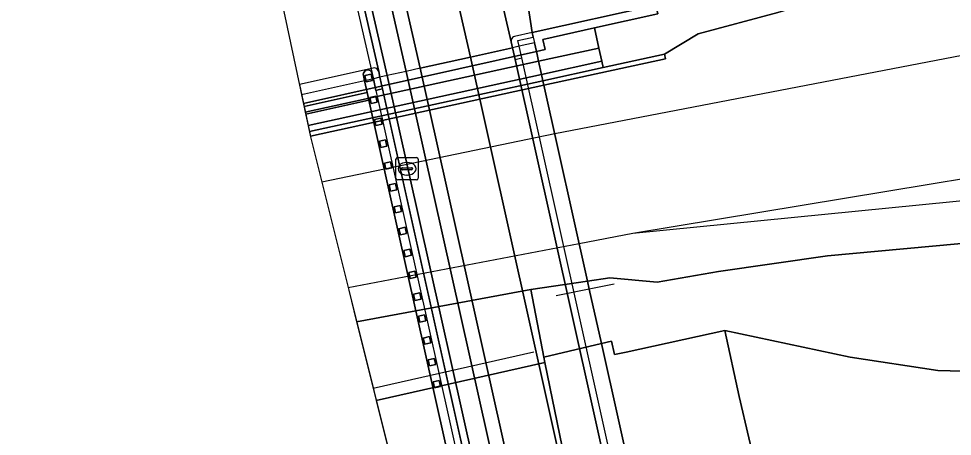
# Model space of a CAD drawing. Extents: x 161477 to 163040, y 383680 to 384871.
# Drawn here: x 161693.64 to 161735.24, y 383859.29 to 383877.89 of the extents above; entities that cross this region are included whole.
import ezdxf

# ---------------------------------------------------------------- set-up
doc = ezdxf.new("R2010")
doc.units = 0
for name, color, linetype in [('IMGEO_Berm_open', 7, 'Continuous'), ('IMGEO_Dek', 7, 'Continuous'), ('IMGEO_Fietspad_gesloten', 7, 'Continuous'), ('IMGEO_Groenvoorziening', 7, 'Continuous'), ('IMGEO_Hek', 7, 'Continuous'), ('IMGEO_Kademuur', 7, 'Continuous'), ('IMGEO_Kolk', 7, 'Continuous'), ('IMGEO_Muur', 7, 'Continuous'), ('IMGEO_Perron', 7, 'Continuous'), ('IMGEO_Pijler', 7, 'Continuous'), ('IMGEO_Spoor', 7, 'Continuous'), ('IMGEO_Spoorbaan_halfverhard', 7, 'Continuous'), ('IMGEO_Terreindeel_gesloten', 7, 'Continuous'), ('IMGEO_Terreindeel_halfverhard', 7, 'Continuous'), ('IMGEO_Terreindeel_open', 7, 'Continuous'), ('IMGEO_Voetpad_gesloten', 7, 'Continuous'), ('IMGEO_Voetpad_open', 7, 'Continuous'), ('IMGEO_Waterloop', 7, 'Continuous')]:
    doc.layers.add(name, color=color, linetype=linetype)

msp = doc.modelspace()

# ---------------------------------------------------------------- linework, layer by layer
at = {"layer": 'IMGEO_Berm_open'}
for points in [[(161702.355, 383909.445), (161705.227, 383894.978), (161709.682, 383875.543), (161709.74, 383875.284), (161715.005, 383851.652), (161715.354, 383850.256), (161715.563, 383849.54), (161715.79, 383848.829), (161716.035, 383848.124), (161716.298, 383847.427), (161716.559, 383846.784), (161747.682, 383772.942), (161747.833, 383772.57), (161747.955, 383772.245), (161748.085, 383771.865), (161753.427, 383755.659)], [(161753.741, 383755.762), (161748.398, 383771.971), (161748.265, 383772.356), (161748.14, 383772.69), (161747.987, 383773.068), (161716.864, 383846.91), (161716.605, 383847.547), (161716.345, 383848.237), (161716.103, 383848.933), (161715.879, 383849.636), (161715.672, 383850.344), (161715.484, 383851.057), (161715.326, 383851.726), (161710.062, 383875.356), (161705.549, 383895.047), (161702.679, 383909.506)]]:
    msp.add_lwpolyline(points, dxfattribs=at)
at = {"layer": 'IMGEO_Dek'}
for points in [[(161755.175, 383756.235), (161749.829, 383772.453), (161749.686, 383772.867), (161749.547, 383773.239), (161749.382, 383773.645), (161718.259, 383847.488), (161718.011, 383848.097), (161717.765, 383848.751), (161717.535, 383849.411), (161717.323, 383850.077), (161717.128, 383850.748), (161716.95, 383851.423), (161716.798, 383852.063), (161711.536, 383875.684), (161699.962, 383926.496)], [(161702.06, 383909.389), (161704.933, 383894.915), (161709.395, 383875.454), (161709.447, 383875.219), (161709.563, 383874.697), (161714.712, 383851.585), (161714.873, 383850.904), (161715.065, 383850.176), (161715.276, 383849.452), (161715.505, 383848.734), (161715.753, 383848.022), (161716.018, 383847.317), (161716.282, 383846.669), (161747.405, 383772.827), (161747.553, 383772.461), (161747.672, 383772.143), (161747.801, 383771.769), (161753.143, 383755.565)], [(161721.194, 383853.072), (161716.054, 383876.143), (161715.938, 383876.665), (161715.88, 383876.924), (161716.563, 383877.076), (161716.52, 383877.272), (161715.739, 383877.098), (161715.693, 383877.081), (161715.649, 383877.051), (161715.614, 383877.01), (161715.591, 383876.96), (161715.582, 383876.908), (161715.587, 383876.859), (161715.645, 383876.599), (161715.761, 383876.078), (161720.902, 383853.005)], [(161721.876, 383853.229), (161719.606, 383863.417), (161719.067, 383865.837), (161718.986, 383866.202), (161717.042, 383874.928), (161716.997, 383875.129), (161716.935, 383875.409), (161716.804, 383875.995), (161716.737, 383876.296), (161716.708, 383876.426), (161716.665, 383876.622), (161716.621, 383876.817), (161715.938, 383876.665), (161715.645, 383876.599), (161713.771, 383876.182), (161711.536, 383875.684), (161710.911, 383875.545), (161710.062, 383875.356), (161709.74, 383875.284), (161709.447, 383875.219), (161709.055, 383875.131), (161706.246, 383874.505), (161706.646, 383872.625), (161708.346, 383865.807), (161723.883, 383803.473)], [(161731.952, 383810.263), (161716.559, 383846.784), (161716.298, 383847.427), (161716.035, 383848.124), (161715.79, 383848.829), (161715.563, 383849.54), (161715.354, 383850.256), (161715.164, 383850.977), (161715.005, 383851.652), (161709.856, 383874.762), (161709.74, 383875.284), (161709.682, 383875.543), (161709.665, 383875.59), (161709.636, 383875.633), (161709.594, 383875.669), (161709.544, 383875.691), (161709.492, 383875.7), (161709.443, 383875.695), (161706.149, 383874.961), (161706.646, 383872.625), (161708.346, 383865.807), (161714.817, 383839.846), (161727.989, 383808.593)]]:
    msp.add_lwpolyline(points, dxfattribs=at)
at = {"layer": 'IMGEO_Fietspad_gesloten'}
for points in [[(161699.962, 383926.496), (161711.536, 383875.684), (161713.771, 383876.182), (161709.253, 383895.895), (161709.161, 383896.43), (161709.098, 383896.969), (161709.065, 383897.513), (161709.061, 383898.057), (161709.086, 383898.6), (161709.141, 383899.139), (161706.267, 383914.974)], [(161755.175, 383756.235), (161749.829, 383772.453), (161749.686, 383772.867), (161749.547, 383773.239), (161749.382, 383773.645), (161718.259, 383847.488), (161718.011, 383848.097), (161717.765, 383848.751), (161717.535, 383849.411), (161717.323, 383850.077), (161717.128, 383850.748), (161716.95, 383851.423), (161716.798, 383852.063), (161711.536, 383875.684), (161699.962, 383926.496)], [(161702.679, 383909.506), (161705.549, 383895.047), (161710.062, 383875.356), (161715.326, 383851.726), (161715.484, 383851.057), (161715.672, 383850.344), (161715.879, 383849.636), (161716.103, 383848.933), (161716.345, 383848.237), (161716.605, 383847.547), (161716.864, 383846.91), (161732.256, 383810.392), (161747.987, 383773.068), (161748.14, 383772.69), (161748.265, 383772.356), (161748.398, 383771.971), (161753.741, 383755.762)], [(161751.498, 383774.52), (161720.375, 383848.364), (161720.144, 383848.933), (161719.918, 383849.531), (161719.708, 383850.135), (161719.513, 383850.745), (161719.334, 383851.36), (161719.03, 383852.576), (161713.771, 383876.182), (161711.536, 383875.684), (161716.798, 383852.063), (161716.95, 383851.423), (161717.128, 383850.748), (161717.323, 383850.077), (161717.535, 383849.411), (161717.765, 383848.751), (161718.011, 383848.097), (161718.259, 383847.488), (161749.382, 383773.645)]]:
    msp.add_lwpolyline(points, dxfattribs=at)
at = {"layer": 'IMGEO_Groenvoorziening'}
for points in [[(161765.176, 383887.303), (161764.405, 383887.161), (161724.738, 383879.878), (161723.688, 383886.379), (161722.971, 383886.245), (161716.299, 383884.995), (161716.246, 383885.278), (161715.329, 383885.106), (161716.52, 383877.272), (161722.035, 383878.5), (161722.078, 383878.305), (161733.201, 383880.57), (161733.173, 383880.718), (161759.825, 383885.639), (161762.093, 383884.874), (161764.602, 383885.314), (161764.771, 383885.439)], [(161715.329, 383885.106), (161713.762, 383884.765), (161715.587, 383876.859), (161715.645, 383876.599), (161715.761, 383876.078), (161716.054, 383876.143), (161715.938, 383876.665), (161715.88, 383876.924), (161716.563, 383877.076), (161716.52, 383877.272)]]:
    msp.add_lwpolyline(points, close=True, dxfattribs=at)
at = {"layer": 'IMGEO_Hek'}
for points in [[(161716.52, 383877.272), (161715.329, 383885.106), (161715.193, 383886.001), (161715.025, 383887.103), (161714.165, 383893.004)], [(161719.067, 383865.837), (161717.597, 383865.543)], [(161720.179, 383866.06), (161719.067, 383865.837)], [(161709.434, 383861.44), (161716.589, 383863.051)]]:
    msp.add_lwpolyline(points, dxfattribs=at)
at = {"layer": 'IMGEO_Kademuur'}
for points in [[(161755.175, 383756.235), (161749.829, 383772.453), (161749.686, 383772.867), (161749.547, 383773.239), (161749.382, 383773.645), (161718.259, 383847.488), (161718.011, 383848.097), (161717.765, 383848.751), (161717.535, 383849.411), (161717.323, 383850.077), (161717.128, 383850.748), (161716.95, 383851.423), (161716.798, 383852.063), (161711.536, 383875.684), (161699.962, 383926.496)], [(161700.92, 383919.408), (161710.911, 383875.545), (161716.174, 383851.92), (161716.329, 383851.268), (161716.511, 383850.577), (161716.711, 383849.89), (161716.928, 383849.208), (161717.163, 383848.533), (161717.415, 383847.864), (161717.668, 383847.243), (161733.057, 383810.729), (161748.791, 383773.4), (161748.951, 383773.006), (161749.084, 383772.651), (161749.223, 383772.248), (161754.567, 383756.034)]]:
    msp.add_lwpolyline(points, dxfattribs=at)
at = {"layer": 'IMGEO_Kolk'}
for p, q in [((161710.447, 383870.782), (161710.447, 383871.634)), ((161710.522, 383871.708), (161711.374, 383871.708)), ((161711.448, 383871.634), (161711.448, 383870.782)), ((161710.706, 383871.202), (161710.706, 383871.214)), ((161711.144, 383871.165), (161710.746, 383871.165)), ((161710.749, 383871.251), (161711.147, 383871.251)), ((161710.935, 383871.488), (161710.96, 383871.488)), ((161711.19, 383871.214), (161711.19, 383871.202)), ((161711.374, 383870.708), (161710.522, 383870.708)), ((161710.958, 383870.928), (161710.933, 383870.928))]:
    msp.add_line(p, q, dxfattribs=at)
for points in [[(161710.447, 383870.782), (161710.447, 383871.634)], [(161710.522, 383871.708), (161711.374, 383871.708)], [(161711.448, 383871.634), (161711.448, 383870.782)], [(161711.374, 383870.708), (161710.522, 383870.708)]]:
    msp.add_lwpolyline(points, dxfattribs=at)
for centre, radius, start, end in [((161710.524, 383871.632), 0.0765, 91.552, 178.448), ((161710.524, 383871.632), 0.0765, 91.552, 178.448), ((161711.372, 383871.632), 0.0765, 1.552, 88.448), ((161711.372, 383871.632), 0.0765, 1.552, 88.448), ((161710.746, 383871.211), 0.0403, 85.8775, 175.7526), ((161710.743, 383871.201), 0.0366, 178.938, 274.7102), ((161711.147, 383871.208), 0.043, 264.8664, 352.4533), ((161711.151, 383871.213), 0.0386, 1.7309, 96.639), ((161710.524, 383870.784), 0.0765, 181.552, 268.448), ((161710.524, 383870.784), 0.0765, 181.552, 268.448), ((161711.372, 383870.784), 0.0765, 271.552, 358.448), ((161711.372, 383870.784), 0.0765, 271.552, 358.448)]:
    msp.add_arc(centre, radius, start, end, dxfattribs=at)
for centre, major_axis, ratio, start_param, end_param in [((161710.934, 383871.208), (-0.387, 0.002), 0.722429, 4.712389, 7.853982), ((161710.959, 383871.208), (-0.39, 0.002), 0.717154, 1.570796, 4.712389)]:
    msp.add_ellipse(centre, major_axis=major_axis, ratio=ratio, start_param=start_param, end_param=end_param, dxfattribs=at)
at = {"layer": 'IMGEO_Muur'}
for points in [[(161702.06, 383909.389), (161704.933, 383894.915), (161709.395, 383875.454), (161709.563, 383874.697), (161714.712, 383851.585), (161714.873, 383850.904), (161715.065, 383850.176), (161715.276, 383849.452), (161715.505, 383848.734), (161715.753, 383848.022), (161716.018, 383847.317), (161716.282, 383846.669), (161747.405, 383772.827), (161747.553, 383772.461), (161747.672, 383772.143), (161747.801, 383771.769), (161753.143, 383755.565)], [(161753.427, 383755.659), (161748.085, 383771.865), (161747.955, 383772.245), (161747.833, 383772.57), (161747.682, 383772.942), (161716.559, 383846.784), (161716.298, 383847.427), (161716.035, 383848.124), (161715.79, 383848.829), (161715.563, 383849.54), (161715.354, 383850.256), (161715.164, 383850.977), (161715.005, 383851.652), (161709.682, 383875.543), (161705.227, 383894.978), (161702.355, 383909.445)], [(161715.005, 383851.652), (161709.856, 383874.762), (161709.713, 383874.731), (161709.563, 383874.697), (161709.447, 383875.219), (161709.395, 383875.454), (161709.378, 383875.5), (161709.348, 383875.544), (161709.307, 383875.579), (161709.257, 383875.602), (161709.205, 383875.61), (161709.18, 383875.608), (161709.131, 383875.597), (161709.108, 383875.588), (161709.064, 383875.559), (161709.029, 383875.517), (161709.006, 383875.467), (161708.998, 383875.415), (161709.002, 383875.366), (161709.055, 383875.131), (161709.171, 383874.61), (161709.247, 383874.268), (161714.321, 383851.495)]]:
    msp.add_lwpolyline(points, dxfattribs=at)
for points in [[(161716.708, 383876.426), (161717.099, 383876.513), (161716.997, 383876.968), (161719.296, 383877.48), (161722.122, 383878.11), (161722.078, 383878.305), (161722.035, 383878.5), (161716.52, 383877.272), (161716.563, 383877.076), (161716.621, 383876.817), (161716.665, 383876.622)], [(161706.246, 383874.505), (161706.329, 383874.114), (161716.708, 383876.426), (161716.665, 383876.622), (161716.621, 383876.817), (161715.938, 383876.665), (161715.645, 383876.599), (161713.771, 383876.182), (161711.536, 383875.684), (161710.911, 383875.545), (161710.062, 383875.356), (161709.74, 383875.284), (161709.447, 383875.219), (161709.055, 383875.131)], [(161717.042, 383874.928), (161722.461, 383876.109), (161722.417, 383876.309), (161719.686, 383875.714), (161716.997, 383875.129)], [(161706.638, 383872.662), (161717.042, 383874.928), (161716.997, 383875.129), (161706.595, 383872.863)], [(161706.357, 383873.983), (161706.43, 383873.641), (161709.247, 383874.268), (161709.171, 383874.61)]]:
    msp.add_lwpolyline(points, close=True, dxfattribs=at)
at = {"layer": 'IMGEO_Perron'}
msp.add_lwpolyline([(161708.699, 383864.392), (161709.571, 383860.891), (161717.082, 383862.573), (161717.034, 383862.821), (161716.455, 383865.833)], close=True, dxfattribs=at)
at = {"layer": 'IMGEO_Pijler'}
for points in [[(161709.068, 383875.355), (161709.129, 383875.082), (161709.402, 383875.143), (161709.341, 383875.416)], [(161709.346, 383874.108), (161709.619, 383874.169), (161709.558, 383874.442), (161709.285, 383874.381)], [(161709.563, 383873.134), (161709.836, 383873.195), (161709.775, 383873.468), (161709.502, 383873.408)], [(161709.992, 383872.495), (161709.719, 383872.434), (161709.78, 383872.16), (161710.053, 383872.221)], [(161710.209, 383871.521), (161709.936, 383871.46), (161709.997, 383871.187), (161710.27, 383871.247)], [(161710.426, 383870.547), (161710.153, 383870.486), (161710.214, 383870.213), (161710.487, 383870.274)], [(161710.643, 383869.573), (161710.37, 383869.512), (161710.431, 383869.239), (161710.704, 383869.3)], [(161710.86, 383868.599), (161710.587, 383868.538), (161710.648, 383868.265), (161710.921, 383868.326)], [(161711.077, 383867.625), (161710.804, 383867.564), (161710.865, 383867.291), (161711.138, 383867.352)], [(161711.294, 383866.651), (161711.021, 383866.591), (161711.082, 383866.317), (161711.355, 383866.378)], [(161711.511, 383865.678), (161711.238, 383865.617), (161711.299, 383865.343), (161711.572, 383865.404)], [(161711.728, 383864.704), (161711.455, 383864.643), (161711.516, 383864.37), (161711.789, 383864.43)], [(161711.945, 383863.73), (161711.672, 383863.669), (161711.733, 383863.396), (161712.006, 383863.457)], [(161712.162, 383862.756), (161711.889, 383862.695), (161711.95, 383862.422), (161712.223, 383862.483)], [(161712.167, 383861.448), (161712.44, 383861.509), (161712.379, 383861.782), (161712.106, 383861.721)]]:
    msp.add_lwpolyline(points, close=True, dxfattribs=at)
at = {"layer": 'IMGEO_Spoor'}
for points in [[(162082.223, 383940.616), (162067.156, 383939.077), (162060.654, 383938.31), (162050.143, 383936.843), (162039.55, 383934.981), (161761.259, 383881.105), (161737.229, 383876.551), (161717.526, 383872.756)], [(161717.526, 383872.756), (161707.148, 383870.611)], [(161749.217, 383872.993), (161721.012, 383868.317)], [(161749.52, 383871.15), (161721.012, 383868.317)], [(161721.012, 383868.317), (161718.616, 383867.862)], [(161718.616, 383867.862), (161708.321, 383865.907)]]:
    msp.add_lwpolyline(points, dxfattribs=at)
at = {"layer": 'IMGEO_Spoorbaan_halfverhard'}
msp.add_lwpolyline([(161764.602, 383885.314), (161762.093, 383884.874), (161752.612, 383883.519), (161752.751, 383882.724), (161740.006, 383880.497), (161735.152, 383879.596), (161733.231, 383879.239), (161731.406, 383879.338), (161729.887, 383878.9), (161727.461, 383878.161), (161723.925, 383877.217), (161722.417, 383876.309), (161722.461, 383876.109), (161717.042, 383874.928), (161718.986, 383866.202), (161719.978, 383866.346), (161722.094, 383866.153), (161724.83, 383866.636), (161729.676, 383867.336), (161736.614, 383867.965), (161756.314, 383868.919), (161763.91, 383869.004)], dxfattribs=at)
msp.add_lwpolyline([(161706.646, 383872.625), (161708.346, 383865.807), (161708.699, 383864.392), (161716.455, 383865.833), (161718.986, 383866.202), (161717.042, 383874.928), (161706.638, 383872.662)], close=True, dxfattribs=at)
at = {"layer": 'IMGEO_Terreindeel_gesloten'}
for points in [[(161716.52, 383877.272), (161715.739, 383877.098), (161715.693, 383877.081), (161715.649, 383877.051), (161715.614, 383877.01), (161715.591, 383876.96), (161715.582, 383876.908), (161715.587, 383876.859), (161715.645, 383876.599), (161715.761, 383876.078), (161716.054, 383876.143), (161715.938, 383876.665), (161715.88, 383876.924), (161716.563, 383877.076)], [(161716.935, 383875.409), (161719.624, 383875.998), (161719.496, 383876.584), (161716.804, 383875.995)], [(161706.149, 383874.961), (161706.357, 383873.983), (161709.171, 383874.61), (161709.055, 383875.131), (161709.002, 383875.366), (161708.998, 383875.415), (161709.006, 383875.467), (161709.029, 383875.517), (161709.064, 383875.559), (161709.108, 383875.588), (161709.131, 383875.597), (161709.18, 383875.608), (161709.205, 383875.61), (161709.257, 383875.602), (161709.307, 383875.579), (161709.348, 383875.544), (161709.378, 383875.5), (161709.395, 383875.454), (161709.447, 383875.219), (161709.563, 383874.697), (161709.713, 383874.731), (161709.856, 383874.762), (161709.74, 383875.284), (161709.682, 383875.543), (161709.665, 383875.59), (161709.636, 383875.633), (161709.594, 383875.669), (161709.544, 383875.691), (161709.492, 383875.7), (161709.443, 383875.695)], [(161706.538, 383873.134), (161716.935, 383875.409), (161716.804, 383875.995), (161706.413, 383873.721)], [(161716.935, 383875.409), (161716.997, 383875.129), (161719.686, 383875.714), (161719.624, 383875.998)], [(161706.595, 383872.863), (161716.997, 383875.129), (161716.935, 383875.409), (161706.538, 383873.134)]]:
    msp.add_lwpolyline(points, close=True, dxfattribs=at)
msp.add_lwpolyline([(161731.305, 383809.991), (161715.91, 383846.516), (161715.644, 383847.171), (161715.375, 383847.885), (161715.124, 383848.607), (161714.891, 383849.335), (161714.678, 383850.068), (161714.483, 383850.807), (161714.321, 383851.495), (161709.247, 383874.268), (161706.43, 383873.641), (161706.646, 383872.625), (161708.346, 383865.807), (161713.717, 383844.258), (161728.634, 383808.865)], dxfattribs=at)
at = {"layer": 'IMGEO_Terreindeel_halfverhard'}
for points in [[(161722.122, 383878.11), (161719.296, 383877.48), (161719.496, 383876.584), (161719.624, 383875.998), (161719.686, 383875.714), (161722.417, 383876.309), (161723.925, 383877.217), (161727.461, 383878.161), (161729.887, 383878.9), (161731.406, 383879.338), (161733.231, 383879.239), (161735.152, 383879.596), (161735.042, 383880.186), (161739.896, 383881.087), (161752.612, 383883.519), (161762.093, 383884.874), (161759.825, 383885.639), (161733.173, 383880.718), (161733.201, 383880.57), (161722.078, 383878.305)], [(161720.058, 383863.522), (161720.195, 383862.93), (161720.714, 383863.043), (161725.104, 383864.003), (161730.693, 383862.811), (161734.603, 383862.221), (161737.924, 383862.127), (161738.563, 383862.213), (161740.728, 383862.504), (161753.212, 383865.309), (161754.366, 383865.403), (161759.943, 383867.044), (161763.142, 383867.985), (161763.59, 383868.567), (161763.91, 383869.004), (161756.314, 383868.919), (161736.614, 383867.965), (161729.676, 383867.336), (161724.83, 383866.636), (161722.094, 383866.153), (161719.978, 383866.346), (161718.986, 383866.202), (161719.067, 383865.837), (161719.606, 383863.417)], [(161719.067, 383865.837), (161718.986, 383866.202), (161716.455, 383865.833), (161717.034, 383862.821), (161719.606, 383863.417)]]:
    msp.add_lwpolyline(points, close=True, dxfattribs=at)
at = {"layer": 'IMGEO_Terreindeel_open'}
for points in [[(161719.496, 383876.584), (161719.296, 383877.48), (161716.997, 383876.968), (161717.099, 383876.513), (161716.708, 383876.426), (161716.737, 383876.296), (161716.804, 383875.995)], [(161706.413, 383873.721), (161716.804, 383875.995), (161716.737, 383876.296), (161716.708, 383876.426), (161706.329, 383874.114)], [(161725.104, 383864.003), (161725.748, 383861.057), (161727.031, 383855.539), (161769.615, 383864.652), (161771.593, 383868.932), (161763.91, 383869.004), (161763.59, 383868.567), (161763.142, 383867.985), (161759.943, 383867.044), (161754.366, 383865.403), (161753.212, 383865.309), (161740.728, 383862.504), (161738.563, 383862.213), (161737.924, 383862.127), (161734.603, 383862.221), (161730.693, 383862.811)], [(161722.35, 383851.461), (161727.707, 383852.633), (161727.031, 383855.539), (161725.748, 383861.057), (161725.104, 383864.003), (161720.714, 383863.043), (161720.195, 383862.93), (161720.058, 383863.522), (161719.606, 383863.417), (161721.876, 383853.229), (161722.005, 383852.686), (161722.148, 383852.14), (161722.306, 383851.598)], [(161719.606, 383863.417), (161717.034, 383862.821), (161717.082, 383862.573), (161717.863, 383858.825), (161718.01, 383858.859), (161719.833, 383850.91), (161720.187, 383850.987), (161722.35, 383851.461), (161722.306, 383851.598), (161722.148, 383852.14), (161722.005, 383852.686), (161721.876, 383853.229)]]:
    msp.add_lwpolyline(points, close=True, dxfattribs=at)
at = {"layer": 'IMGEO_Voetpad_gesloten'}
msp.add_lwpolyline([(161753.273, 383775.254), (161722.149, 383849.098), (161721.932, 383849.633), (161721.724, 383850.185), (161721.53, 383850.743), (161721.35, 383851.306), (161721.185, 383851.873), (161721.034, 383852.444), (161720.902, 383853.005), (161715.761, 383876.078), (161715.645, 383876.599), (161713.771, 383876.182), (161719.03, 383852.576), (161719.334, 383851.36), (161719.513, 383850.745), (161719.708, 383850.135), (161719.918, 383849.531), (161720.144, 383848.933), (161720.375, 383848.364), (161751.498, 383774.52)], dxfattribs=at)
at = {"layer": 'IMGEO_Voetpad_open'}
msp.add_lwpolyline([(161709.141, 383899.139), (161709.086, 383898.6), (161709.061, 383898.057), (161709.065, 383897.513), (161709.098, 383896.969), (161709.161, 383896.43), (161709.253, 383895.895), (161713.771, 383876.182), (161715.645, 383876.599), (161715.587, 383876.859), (161713.762, 383884.765), (161713.559, 383885.629), (161713.124, 383887.768), (161713.624, 383887.88), (161712.61, 383892.279), (161712.116, 383892.179), (161711.229, 383896.051)], dxfattribs=at)
msp.add_lwpolyline([(161710.508, 383857.132), (161717.863, 383858.825), (161717.082, 383862.573), (161709.571, 383860.891)], close=True, dxfattribs=at)
at = {"layer": 'IMGEO_Waterloop'}
for points in [[(161693.642, 383933.716), (161706.646, 383872.625), (161708.346, 383865.807), (161723.883, 383803.473), (161747.952, 383750.081), (161772.394, 383680.25)], [(161754.567, 383756.034), (161749.223, 383772.248), (161749.084, 383772.651), (161748.951, 383773.006), (161748.791, 383773.4), (161733.057, 383810.729), (161717.668, 383847.243), (161717.415, 383847.864), (161717.163, 383848.533), (161716.928, 383849.208), (161716.711, 383849.89), (161716.511, 383850.577), (161716.329, 383851.268), (161716.174, 383851.92), (161710.911, 383875.545), (161700.92, 383919.408)]]:
    msp.add_lwpolyline(points, dxfattribs=at)
for points in [[(161709.068, 383875.355), (161709.341, 383875.416), (161709.402, 383875.143), (161709.129, 383875.082)], [(161709.285, 383874.381), (161709.558, 383874.442), (161709.619, 383874.169), (161709.346, 383874.108)], [(161709.502, 383873.408), (161709.775, 383873.468), (161709.836, 383873.195), (161709.563, 383873.134)], [(161709.78, 383872.16), (161709.719, 383872.434), (161709.992, 383872.495), (161710.053, 383872.221)], [(161709.997, 383871.187), (161709.936, 383871.46), (161710.209, 383871.521), (161710.27, 383871.247)], [(161710.214, 383870.213), (161710.153, 383870.486), (161710.426, 383870.547), (161710.487, 383870.274)], [(161710.37, 383869.512), (161710.643, 383869.573), (161710.704, 383869.3), (161710.431, 383869.239)], [(161710.587, 383868.538), (161710.86, 383868.599), (161710.921, 383868.326), (161710.648, 383868.265)], [(161710.804, 383867.564), (161711.077, 383867.625), (161711.138, 383867.352), (161710.865, 383867.291)], [(161711.021, 383866.591), (161711.294, 383866.651), (161711.355, 383866.378), (161711.082, 383866.317)], [(161711.238, 383865.617), (161711.511, 383865.678), (161711.572, 383865.404), (161711.299, 383865.343)], [(161711.455, 383864.643), (161711.728, 383864.704), (161711.789, 383864.43), (161711.516, 383864.37)], [(161711.672, 383863.669), (161711.945, 383863.73), (161712.006, 383863.457), (161711.733, 383863.396)], [(161711.889, 383862.695), (161712.162, 383862.756), (161712.223, 383862.483), (161711.95, 383862.422)], [(161712.106, 383861.721), (161712.379, 383861.782), (161712.44, 383861.509), (161712.167, 383861.448)]]:
    msp.add_lwpolyline(points, close=True, dxfattribs=at)

doc.saveas('drawing.dxf')
